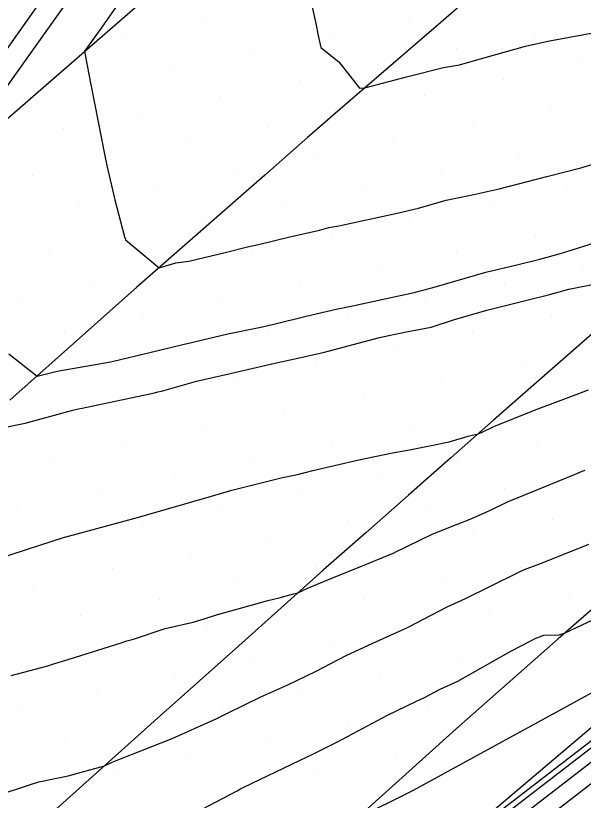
# Model space of a CAD drawing. Extents: x 2354170 to 2357230, y 866100 to 868290.
# Drawn here: x 2355654.19 to 2355679.22, y 866648.31 to 866682.9 of the extents above; entities that cross this region are included whole.
import ezdxf

# ---------------------------------------------------------------- set-up
doc = ezdxf.new("R2010")
doc.units = 0
for name, color, linetype in [('Default', 7, 'Continuous'), ('DTM Contours Minor', 7, 'Continuous'), ('Exist DTM Breakline', 7, 'Continuous'), ('Exist DTM Scan Elevation Point', 7, 'Continuous'), ('Exist Roads EOP', 7, 'Continuous'), ('PH Exist DTM Breakline', 7, 'Continuous')]:
    doc.layers.add(name, color=color, linetype=linetype)

msp = doc.modelspace()

# ---------------------------------------------------------------- linework, layer by layer
at = {"layer": 'Default'}
for points in [[(2355664.857, 866697.188), (2355663.446, 866695.168), (2355661.456, 866692.247), (2355658.043, 866687.481), (2355655.829, 866684.321), (2355652.949, 866680.255)], [(2355653.171, 866632.754), (2355655.149, 866634.104), (2355662.813, 866637.115), (2355664.89, 866638.629), (2355665.162, 866638.881), (2355665.406, 866639.084), (2355684.24, 866653.607), (2355685.824, 866654.782), (2355703.977, 866667.243), (2355707.478, 866669.858), (2355722.534, 866680.36), (2355724.312, 866681.677), (2355727.327, 866684.214), (2355728.087, 866684.789), (2355744.203, 866696.999)], [(2355652.837, 866630.426), (2355657.781, 866632.369), (2355664.911, 866637.563), (2355665.842, 866638.428), (2355666.681, 866639.126), (2355684.456, 866652.832), (2355686.861, 866654.615), (2355703.959, 866666.352), (2355708.192, 866669.514), (2355722.428, 866679.443), (2355724.468, 866680.956), (2355727.928, 866683.866), (2355728.648, 866684.411), (2355743.928, 866695.987)], [(2355660.911, 866686.582), (2355657.91, 866682.298), (2355657.227, 866681.335), (2355657.485, 866679.936), (2355657.521, 866679.797), (2355658.114, 866676.727), (2355658.21, 866676.306), (2355658.556, 866674.788), (2355658.989, 866673.151), (2355659.009, 866673.076), (2355659.031, 866673.016), (2355659.107, 866672.961), (2355660.509, 866671.791), (2355661.249, 866672.006), (2355661.818, 866672.087), (2355663.49, 866672.476), (2355664.408, 866672.717), (2355664.892, 866672.815), (2355666.283, 866673.155), (2355667.592, 866673.454), (2355668.003, 866673.568), (2355668.439, 866673.644), (2355671.01, 866674.191), (2355671.95, 866674.42), (2355673.17, 866674.774), (2355674.319, 866674.999), (2355675.51, 866675.271), (2355677.61, 866675.819), (2355679.117, 866676.191), (2355680.039, 866676.477)], [(2355652.412, 866635.827), (2355654.674, 866637.037), (2355655.512, 866637.463), (2355656.925, 866638.117), (2355657.021, 866638.159), (2355658.854, 866638.927), (2355660.123, 866639.465), (2355660.274, 866639.531), (2355660.537, 866639.663), (2355660.694, 866639.718), (2355664.795, 866641.391), (2355666.476, 866642.192), (2355667.409, 866642.652), (2355672.218, 866645.279), (2355684.024, 866654.382), (2355684.788, 866654.949), (2355703.995, 866668.134), (2355706.764, 866670.202), (2355722.64, 866681.276), (2355724.156, 866682.399), (2355726.153, 866684.079)], [(2355667.163, 866683.757), (2355667.416, 866682.564), (2355667.523, 866682.027), (2355667.645, 866681.506), (2355668.438, 866680.868), (2355669.356, 866679.71), (2355669.59, 866679.722), (2355671.416, 866680.207), (2355673.058, 866680.625), (2355673.761, 866680.73), (2355674.426, 866680.923), (2355676.669, 866681.553), (2355677.661, 866681.781), (2355680.122, 866682.241), (2355680.645, 866682.359), (2355681.131, 866682.483), (2355683.596, 866682.961)], [(2355653.583, 866664.737), (2355654.601, 866664.941), (2355656.708, 866665.507), (2355656.962, 866665.57), (2355657.12, 866665.598), (2355660.313, 866666.28), (2355660.46, 866666.315), (2355660.618, 866666.353), (2355662.165, 866666.799), (2355663.581, 866667.116), (2355663.89, 866667.191), (2355664.212, 866667.256), (2355665.613, 866667.586), (2355666.968, 866667.872), (2355667.34, 866667.964), (2355667.741, 866668.059), (2355670.227, 866668.713), (2355671.328, 866668.95), (2355672.506, 866669.175), (2355673.545, 866669.516), (2355674.966, 866669.917), (2355676.783, 866670.371), (2355677.632, 866670.58), (2355678.575, 866670.841), (2355679.853, 866671.091)], [(2355669.252, 866647.533), (2355671.701, 866648.74), (2355682.462, 866654.618), (2355683.44, 866655.126), (2355683.773, 866655.282), (2355683.92, 866655.338), (2355684, 866655.371), (2355684.311, 866655.5), (2355704.013, 866669.025)], [(2355653.29, 866658.936), (2355654.659, 866659.367), (2355656.344, 866659.913), (2355656.359, 866659.917), (2355659.555, 866660.786), (2355660.019, 866660.918), (2355662.717, 866661.691), (2355663.723, 866661.985), (2355665.957, 866662.545), (2355666.613, 866662.678), (2355667.297, 866662.857), (2355669.318, 866663.32), (2355670.811, 866663.637), (2355671.561, 866663.77), (2355672.651, 866663.987), (2355673.297, 866664.121), (2355674.136, 866664.367), (2355674.577, 866664.47), (2355674.734, 866664.528), (2355675.301, 866664.81), (2355675.573, 866664.913), (2355677.14, 866665.537), (2355678.368, 866665.997), (2355678.549, 866666.075), (2355678.675, 866666.122), (2355679.456, 866666.416)], [(2355653.986, 866653.812), (2355655.603, 866654.243), (2355655.696, 866654.272), (2355655.772, 866654.296), (2355656.537, 866654.532), (2355658.839, 866655.264), (2355659.085, 866655.35), (2355659.381, 866655.423), (2355660.78, 866655.886), (2355662.008, 866656.166), (2355662.495, 866656.32), (2355663.093, 866656.502), (2355664.001, 866656.759), (2355665.306, 866657.119), (2355665.813, 866657.243), (2355666.445, 866657.424), (2355666.629, 866657.457), (2355667.094, 866657.68), (2355667.811, 866657.981), (2355668.205, 866658.135), (2355669.584, 866658.696), (2355670.901, 866659.242), (2355670.919, 866659.251), (2355670.929, 866659.256), (2355672.561, 866660.046), (2355673.626, 866660.469), (2355674.231, 866660.706), (2355675.132, 866661.107), (2355675.878, 866661.475), (2355676.353, 866661.663), (2355678.834, 866662.681), (2355679.146, 866662.813), (2355679.208, 866662.839), (2355679.299, 866662.873)], [(2355653.265, 866648.496), (2355654.751, 866648.976), (2355655.213, 866649.123), (2355656.499, 866649.397), (2355658.109, 866649.842), (2355658.44, 866649.998), (2355658.807, 866650.14), (2355661.083, 866651.039), (2355663.063, 866651.926), (2355663.528, 866652.162), (2355664.999, 866652.883), (2355666.181, 866653.405), (2355667.438, 866654.008), (2355668.762, 866654.695), (2355669.93, 866655.246), (2355671.435, 866655.924), (2355671.582, 866655.995), (2355671.832, 866656.118), (2355673.212, 866656.848), (2355674.018, 866657.212), (2355676.287, 866658.321), (2355676.497, 866658.436), (2355676.624, 866658.486), (2355677.37, 866658.775), (2355679.471, 866659.6)], [(2355662.403, 866647.918), (2355663.952, 866648.739), (2355664.031, 866648.78), (2355664.075, 866648.803), (2355664.25, 866648.887), (2355666.696, 866650.066), (2355667.317, 866650.36), (2355668.379, 866650.899), (2355669.266, 866651.364), (2355670.579, 866652.061), (2355671.83, 866652.665), (2355672.223, 866652.847), (2355672.91, 866653.217), (2355673.681, 866653.572), (2355676.027, 866654.894), (2355676.871, 866655.325), (2355677.104, 866655.453), (2355677.485, 866655.601), (2355678.156, 866655.616), (2355678.417, 866655.702), (2355683.057, 866657.872)]]:
    msp.add_lwpolyline(points, dxfattribs=at)
at = {"layer": 'DTM Contours Minor'}
for points in [[(2355679.217, 866719.245), (2355673.803, 866708.949), (2355672.949, 866707.748), (2355671.891, 866706.272), (2355670.573, 866704.361), (2355665.842, 866696.966), (2355664.023, 866694.363), (2355661.702, 866690.956), (2355658.999, 866687.181), (2355656.523, 866683.647), (2355653.301, 866679.099), (2355652.698, 866678.283), (2355652.287, 866677.658)], [(2355653.885, 866668.004), (2355655.128, 866667.014), (2355656.013, 866667.234), (2355657.862, 866667.556), (2355658.362, 866667.645), (2355658.492, 866667.671), (2355660.105, 866668.057), (2355661.61, 866668.419), (2355661.824, 866668.474), (2355662.05, 866668.519), (2355663.545, 866668.883), (2355664.998, 866669.176), (2355665.567, 866669.304), (2355666.995, 866669.657), (2355668.327, 866669.971), (2355669.114, 866670.134), (2355671.754, 866670.701), (2355672.644, 866670.939), (2355674.928, 866671.599), (2355676.294, 866671.924), (2355677.307, 866672.173), (2355678.212, 866672.424), (2355679.989, 866672.978)], [(2355653.943, 866635.467), (2355655.422, 866636.265), (2355655.654, 866636.389), (2355655.723, 866636.424), (2355655.84, 866636.478), (2355656.466, 866636.748), (2355658.316, 866637.523), (2355662.707, 866639.203), (2355664.844, 866640.075), (2355665.573, 866640.423), (2355665.978, 866640.622), (2355668.065, 866641.762), (2355684.096, 866654.124), (2355685.133, 866654.893), (2355694.199, 866661.117)], [(2355653.265, 866648.496), (2355654.751, 866648.976), (2355655.213, 866649.123), (2355656.499, 866649.397), (2355658.109, 866649.842), (2355658.44, 866649.998), (2355658.807, 866650.14), (2355661.083, 866651.039), (2355663.063, 866651.926), (2355663.528, 866652.162), (2355664.999, 866652.883), (2355666.181, 866653.405), (2355667.438, 866654.008), (2355668.762, 866654.695), (2355669.93, 866655.246), (2355671.435, 866655.924), (2355671.582, 866655.995), (2355671.832, 866656.118), (2355673.212, 866656.848), (2355674.018, 866657.212), (2355676.287, 866658.321), (2355676.497, 866658.436), (2355676.624, 866658.486), (2355677.37, 866658.775), (2355679.471, 866659.6)]]:
    msp.add_lwpolyline(points, dxfattribs=at)
at = {"layer": 'Exist DTM Breakline'}
for points in [[(2355674.616, 866684.068), (2355672.725, 866682.433), (2355670.834, 866680.797), (2355668.943, 866679.162), (2355667.052, 866677.527), (2355665.172, 866675.879), (2355663.292, 866674.231), (2355661.412, 866672.583), (2355659.533, 866670.934), (2355657.666, 866669.272), (2355655.798, 866667.61), (2355653.931, 866665.948)], [(2355696.066, 866683.047), (2355694.161, 866681.428), (2355692.257, 866679.809), (2355690.352, 866678.189), (2355688.46, 866676.556), (2355686.57, 866674.919), (2355684.68, 866673.282), (2355682.79, 866671.646), (2355680.906, 866670.003), (2355679.023, 866668.358), (2355677.14, 866666.713), (2355675.257, 866665.069), (2355673.38, 866663.417), (2355671.505, 866661.765), (2355669.629, 866660.112), (2355667.753, 866658.459), (2355665.887, 866656.795), (2355664.023, 866655.13), (2355662.158, 866653.465), (2355660.294, 866651.799), (2355658.432, 866650.131), (2355656.57, 866648.462), (2355654.709, 866646.793), (2355652.847, 866645.125)]]:
    msp.add_lwpolyline(points, dxfattribs=at)
at = {"layer": 'Exist DTM Scan Elevation Point'}
for p, q in [((2355662.513, 866682.81), (2355662.513, 866682.81)), ((2355671.527, 866682.842), (2355671.527, 866682.842)), ((2355659.048, 866682.105), (2355659.048, 866682.105)), ((2355668.062, 866682.136), (2355668.062, 866682.136)), ((2355677.076, 866682.168), (2355677.076, 866682.168)), ((2355664.598, 866681.431), (2355664.598, 866681.431)), ((2355673.612, 866681.462), (2355673.612, 866681.462)), ((2355661.133, 866680.725), (2355661.133, 866680.725)), ((2355670.147, 866680.757), (2355670.147, 866680.757)), ((2355679.161, 866680.789), (2355679.161, 866680.789)), ((2355657.669, 866680.02), (2355657.669, 866680.02)), ((2355666.683, 866680.051), (2355666.683, 866680.051)), ((2355675.697, 866680.083), (2355675.697, 866680.083)), ((2355663.218, 866679.346), (2355663.218, 866679.346)), ((2355672.232, 866679.377), (2355672.232, 866679.377)), ((2355659.754, 866678.64), (2355659.754, 866678.64)), ((2355668.768, 866678.672), (2355668.768, 866678.672)), ((2355677.781, 866678.704), (2355677.781, 866678.704)), ((2355656.289, 866677.935), (2355656.289, 866677.935)), ((2355665.303, 866677.966), (2355665.303, 866677.966)), ((2355674.317, 866677.998), (2355674.317, 866677.998)), ((2355661.839, 866677.261), (2355661.839, 866677.261)), ((2355670.853, 866677.292), (2355670.853, 866677.292)), ((2355658.374, 866676.555), (2355658.374, 866676.555)), ((2355667.388, 866676.587), (2355667.388, 866676.587)), ((2355676.402, 866676.619), (2355676.402, 866676.619)), ((2355654.91, 866675.85), (2355654.91, 866675.85)), ((2355663.924, 866675.881), (2355663.924, 866675.881)), ((2355672.938, 866675.913), (2355672.938, 866675.913)), ((2355660.459, 866675.176), (2355660.459, 866675.176)), ((2355669.473, 866675.207), (2355669.473, 866675.207)), ((2355678.487, 866675.239), (2355678.487, 866675.239)), ((2355656.995, 866674.47), (2355656.995, 866674.47)), ((2355666.009, 866674.502), (2355666.009, 866674.502)), ((2355675.023, 866674.534), (2355675.023, 866674.534)), ((2355662.544, 866673.796), (2355662.544, 866673.796)), ((2355671.558, 866673.828), (2355671.558, 866673.828)), ((2355659.08, 866673.091), (2355659.08, 866673.091)), ((2355668.094, 866673.122), (2355668.094, 866673.122)), ((2355677.108, 866673.154), (2355677.108, 866673.154)), ((2355655.616, 866672.385), (2355655.616, 866672.385)), ((2355664.629, 866672.417), (2355664.629, 866672.417)), ((2355673.643, 866672.449), (2355673.643, 866672.449)), ((2355661.165, 866671.711), (2355661.165, 866671.711)), ((2355670.179, 866671.743), (2355670.179, 866671.743)), ((2355679.193, 866671.775), (2355679.193, 866671.775)), ((2355657.701, 866671.006), (2355657.701, 866671.006)), ((2355666.714, 866671.038), (2355666.714, 866671.038)), ((2355675.728, 866671.069), (2355675.728, 866671.069)), ((2355654.236, 866670.3), (2355654.236, 866670.3)), ((2355663.25, 866670.332), (2355663.25, 866670.332)), ((2355672.264, 866670.364), (2355672.264, 866670.364)), ((2355659.786, 866669.626), (2355659.786, 866669.626)), ((2355668.799, 866669.658), (2355668.799, 866669.658)), ((2355677.813, 866669.69), (2355677.813, 866669.69)), ((2355656.321, 866668.921), (2355656.321, 866668.921)), ((2355665.335, 866668.953), (2355665.335, 866668.953)), ((2355674.349, 866668.984), (2355674.349, 866668.984)), ((2355661.871, 866668.247), (2355661.871, 866668.247)), ((2355670.884, 866668.279), (2355670.884, 866668.279)), ((2355658.406, 866667.541), (2355658.406, 866667.541)), ((2355667.42, 866667.573), (2355667.42, 866667.573)), ((2355676.434, 866667.605), (2355676.434, 866667.605)), ((2355663.955, 866666.868), (2355663.955, 866666.868)), ((2355672.969, 866666.899), (2355672.969, 866666.899)), ((2355660.491, 866666.162), (2355660.491, 866666.162)), ((2355669.505, 866666.194), (2355669.505, 866666.194)), ((2355678.519, 866666.225), (2355678.519, 866666.225)), ((2355657.027, 866665.456), (2355657.027, 866665.456)), ((2355666.04, 866665.488), (2355666.04, 866665.488)), ((2355675.054, 866665.52), (2355675.054, 866665.52)), ((2355662.576, 866664.783), (2355662.576, 866664.783)), ((2355671.59, 866664.814), (2355671.59, 866664.814)), ((2355659.112, 866664.077), (2355659.112, 866664.077)), ((2355668.125, 866664.109), (2355668.125, 866664.109)), ((2355677.139, 866664.14), (2355677.139, 866664.14)), ((2355664.661, 866663.403), (2355664.661, 866663.403)), ((2355673.675, 866663.435), (2355673.675, 866663.435)), ((2355655.647, 866663.371), (2355655.647, 866663.371)), ((2355661.197, 866662.698), (2355661.197, 866662.698)), ((2355670.21, 866662.729), (2355670.21, 866662.729)), ((2355657.732, 866661.992), (2355657.732, 866661.992)), ((2355666.746, 866662.024), (2355666.746, 866662.024)), ((2355675.76, 866662.055), (2355675.76, 866662.055)), ((2355663.282, 866661.318), (2355663.282, 866661.318)), ((2355672.295, 866661.35), (2355672.295, 866661.35)), ((2355654.268, 866661.286), (2355654.268, 866661.286)), ((2355659.817, 866660.613), (2355659.817, 866660.613)), ((2355668.831, 866660.644), (2355668.831, 866660.644)), ((2355677.845, 866660.676), (2355677.845, 866660.676)), ((2355665.367, 866659.939), (2355665.367, 866659.939)), ((2355674.38, 866659.97), (2355674.38, 866659.97)), ((2355656.353, 866659.907), (2355656.353, 866659.907)), ((2355661.902, 866659.233), (2355661.902, 866659.233)), ((2355670.916, 866659.265), (2355670.916, 866659.265)), ((2355667.452, 866658.559), (2355667.452, 866658.559)), ((2355676.465, 866658.591), (2355676.465, 866658.591)), ((2355658.438, 866658.528), (2355658.438, 866658.528)), ((2355663.987, 866657.854), (2355663.987, 866657.854)), ((2355673.001, 866657.885), (2355673.001, 866657.885)), ((2355654.973, 866657.822), (2355654.973, 866657.822)), ((2355669.537, 866657.18), (2355669.537, 866657.18)), ((2355678.55, 866657.212), (2355678.55, 866657.212)), ((2355660.523, 866657.148), (2355660.523, 866657.148)), ((2355666.072, 866656.474), (2355666.072, 866656.474)), ((2355675.086, 866656.506), (2355675.086, 866656.506)), ((2355657.058, 866656.443), (2355657.058, 866656.443)), ((2355662.608, 866655.769), (2355662.608, 866655.769)), ((2355671.622, 866655.8), (2355671.622, 866655.8)), ((2355668.157, 866655.095), (2355668.157, 866655.095)), ((2355677.171, 866655.127), (2355677.171, 866655.127)), ((2355659.143, 866655.063), (2355659.143, 866655.063)), ((2355664.693, 866654.389), (2355664.693, 866654.389)), ((2355673.707, 866654.421), (2355673.707, 866654.421)), ((2355655.679, 866654.358), (2355655.679, 866654.358)), ((2355670.242, 866653.715), (2355670.242, 866653.715)), ((2355661.228, 866653.684), (2355661.228, 866653.684)), ((2355666.778, 866653.01), (2355666.778, 866653.01)), ((2355657.764, 866652.978), (2355657.764, 866652.978)), ((2355672.327, 866652.336), (2355672.327, 866652.336)), ((2355654.299, 866652.273), (2355654.299, 866652.273)), ((2355663.313, 866652.304), (2355663.313, 866652.304)), ((2355668.863, 866651.63), (2355668.863, 866651.63)), ((2355659.849, 866651.599), (2355659.849, 866651.599)), ((2355665.398, 866650.925), (2355665.398, 866650.925)), ((2355656.384, 866650.893), (2355656.384, 866650.893)), ((2355670.948, 866650.251), (2355670.948, 866650.251)), ((2355661.934, 866650.219), (2355661.934, 866650.219)), ((2355667.483, 866649.545), (2355667.483, 866649.545)), ((2355658.469, 866649.514), (2355658.469, 866649.514)), ((2355655.005, 866648.808), (2355655.005, 866648.808)), ((2355664.019, 866648.84), (2355664.019, 866648.84))]:
    msp.add_line(p, q, dxfattribs=at)
at = {"layer": 'Exist Roads EOP'}
for points in [[(2355653.586, 866678.163), (2355658.11, 866682.104), (2355662.638, 866686.041), (2355667.159, 866689.986), (2355671.667, 866693.945), (2355676.173, 866697.907), (2355680.688, 866701.858), (2355685.221, 866705.79), (2355689.776, 866709.695), (2355694.355, 866713.572)], [(2355733.568, 866701.347), (2355728.87, 866697.614), (2355724.182, 866693.87), (2355719.517, 866690.097), (2355714.876, 866686.294), (2355710.251, 866682.472), (2355705.635, 866678.639), (2355701.02, 866674.805), (2355696.407, 866670.967), (2355691.803, 866667.121), (2355687.211, 866663.258), (2355682.644, 866659.367), (2355678.111, 866655.436), (2355673.618, 866651.46), (2355669.157, 866647.447), (2355664.719, 866643.41), (2355660.297, 866639.354), (2355655.89, 866635.282), (2355651.496, 866631.197)]]:
    msp.add_lwpolyline(points, dxfattribs=at)
at = {"layer": 'PH Exist DTM Breakline'}
msp.add_lwpolyline([(2355746.918, 866706.979), (2355723.253, 866686.57), (2355704.063, 866671.503), (2355683.823, 866655.104), (2355664.882, 866639.067), (2355648.63, 866623.737), (2355631.996, 866607.494), (2355625.405, 866601.519)], dxfattribs=at)

doc.saveas('drawing.dxf')
